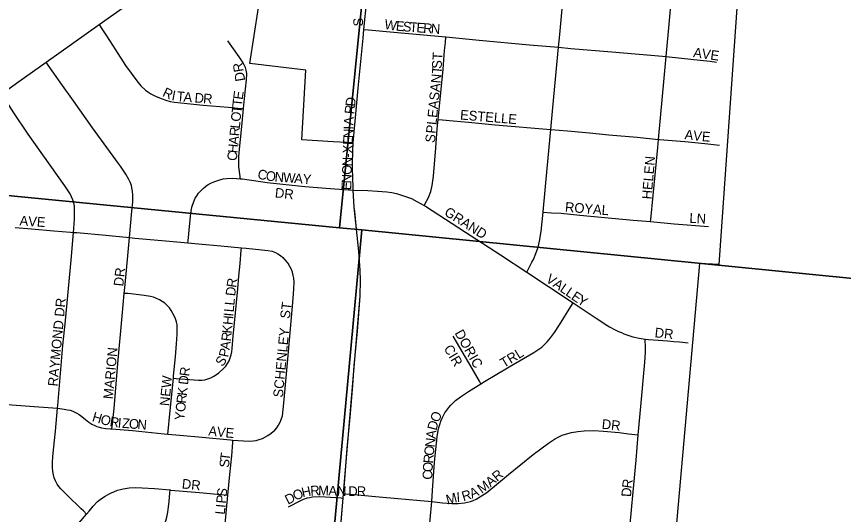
# Model space of a CAD drawing. Extents: x 0 to 680, y 0 to 440.
# Drawn here: x 231.14 to 243.78, y 257.27 to 264.87 of the extents above; entities that cross this region are included whole.
import ezdxf

# ---------------------------------------------------------------- set-up
doc = ezdxf.new("R2010")
doc.units = 0
for name, color, linetype in [('GM_X_City_Street', 7, 'Continuous'), ('GM_X_City_Street_Text', 7, 'Continuous'), ('GM_X_Corporation', 7, 'Continuous'), ('GM_X_County_Road', 7, 'Continuous'), ('GM_X_Section', 7, 'Continuous'), ('GM_X_Township_Subdivision', 7, 'Continuous'), ('GM_X_Township_Subdivision_Text', 7, 'Continuous')]:
    doc.layers.add(name, color=color, linetype=linetype)

msp = doc.modelspace()

# ---------------------------------------------------------------- linework, layer by layer
at = {"layer": 'GM_X_City_Street'}
for points in [[(239.421, 264.403), (239.439, 264.599), (239.517, 265.436), (239.571, 265.968), (239.599, 266.306), (239.614, 266.445), (239.61, 266.496), (239.597, 266.546), (239.592, 266.558)], [(241.065, 264.259), (241.1, 264.645), (241.142, 265.096), (241.18, 265.532), (241.235, 266.104), (241.265, 266.408)], [(236.446, 264.674), (236.49, 265.123), (236.501, 265.265)], [(236.283, 262.222), (236.281, 262.252), (236.275, 262.42), (236.274, 262.541), (236.273, 262.625), (236.277, 262.808), (236.285, 262.943), (236.294, 263.057), (236.317, 263.328), (236.36, 263.776), (236.433, 264.54), (236.446, 264.674)], [(236.446, 264.674), (236.516, 264.668), (236.903, 264.635), (237.7, 264.56)], [(237.583, 263.299), (237.616, 263.656), (237.656, 264.067), (237.681, 264.352), (237.692, 264.473), (237.7, 264.56)], [(237.7, 264.56), (238.207, 264.512), (238.98, 264.442), (239.421, 264.403)], [(239.303, 263.147), (239.337, 263.482), (239.421, 264.403)], [(239.421, 264.403), (239.608, 264.386), (240.236, 264.332), (241.01, 264.264), (241.065, 264.259)], [(240.949, 262.996), (241.065, 264.259)], [(241.065, 264.259), (241.491, 264.217), (241.739, 264.188), (241.835, 264.177)], [(237.366, 261.986), (237.405, 262.054), (237.436, 262.108), (237.472, 262.199), (237.491, 262.292), (237.508, 262.435), (237.544, 262.867), (237.568, 263.155), (237.583, 263.299)], [(237.583, 263.299), (237.648, 263.295), (237.811, 263.28), (238.046, 263.257), (238.451, 263.219), (239.303, 263.147)], [(239.187, 261.884), (239.188, 261.888), (239.247, 262.55), (239.303, 263.147)], [(239.303, 263.147), (239.558, 263.126), (239.897, 263.093), (240.188, 263.067), (240.625, 263.027), (240.949, 262.996)], [(240.827, 261.739), (240.83, 261.771), (240.938, 262.872), (240.949, 262.996)], [(240.949, 262.996), (240.964, 262.994), (241.35, 262.961), (241.66, 262.933), (241.884, 262.909)], [(236.283, 262.222), (236.506, 262.216), (236.654, 262.207), (236.799, 262.195), (236.872, 262.184), (236.945, 262.169), (237.082, 262.124), (237.174, 262.09), (237.258, 262.048), (237.366, 261.986)], [(236.306, 261.894), (236.3, 261.961), (236.283, 262.222)], [(237.366, 261.986), (237.387, 261.974), (237.592, 261.845), (237.998, 261.578), (238.533, 261.233), (238.936, 260.968)], [(238.936, 260.968), (239.015, 261.119), (239.038, 261.163), (239.076, 261.254), (239.108, 261.348), (239.131, 261.443), (239.156, 261.588), (239.187, 261.884)], [(239.187, 261.884), (239.315, 261.876), (239.46, 261.867), (239.748, 261.839), (240.563, 261.763), (240.827, 261.739)], [(240.827, 261.739), (241.187, 261.706), (241.715, 261.666)], [(238.936, 260.968), (239.268, 260.75), (239.646, 260.499)], [(238.236, 259.264), (238.292, 259.299), (238.667, 259.52), (239.046, 259.742), (239.12, 259.791), (239.165, 259.824), (239.202, 259.855), (239.248, 259.901), (239.301, 259.964), (239.359, 260.048), (239.435, 260.164), (239.611, 260.443), (239.646, 260.499)], [(239.646, 260.499), (239.752, 260.429), (239.995, 260.267), (240.161, 260.159), (240.203, 260.134), (240.279, 260.092), (240.339, 260.063), (240.382, 260.044), (240.419, 260.027), (240.466, 260.009), (240.509, 259.995), (240.558, 259.981), (240.653, 259.959), (240.744, 259.946)], [(238.236, 259.264), (238.213, 259.303), (238.104, 259.495), (237.809, 259.99)], [(240.639, 258.485), (240.679, 258.917), (240.742, 259.595), (240.752, 259.747), (240.752, 259.841), (240.747, 259.914), (240.744, 259.946)], [(240.744, 259.946), (240.799, 259.941), (240.944, 259.929), (241.087, 259.918), (241.182, 259.91), (241.273, 259.901), (241.401, 259.888)], [(237.483, 257.463), (237.496, 257.632), (237.528, 258.064), (237.569, 258.45), (237.582, 258.547), (237.593, 258.594), (237.607, 258.64), (237.623, 258.693), (237.641, 258.737), (237.662, 258.778), (237.686, 258.82), (237.712, 258.859), (237.744, 258.899), (237.775, 258.934), (237.806, 258.968), (237.849, 259.008), (237.921, 259.065), (238.044, 259.147), (238.236, 259.264)], [(237.483, 257.463), (237.649, 257.445), (237.793, 257.435), (237.889, 257.434), (237.983, 257.443), (238.03, 257.453), (238.075, 257.466), (238.119, 257.482), (238.162, 257.502), (238.245, 257.549), (238.324, 257.603), (238.474, 257.724), (238.659, 257.879), (239.034, 258.181), (239.267, 258.354), (239.362, 258.417), (239.434, 258.455), (239.479, 258.476), (239.526, 258.492), (239.621, 258.517), (239.717, 258.533), (239.814, 258.543), (239.961, 258.547), (240.107, 258.541), (240.348, 258.518), (240.492, 258.5), (240.639, 258.485)], [(240.513, 257.06), (240.561, 257.611), (240.606, 258.094), (240.639, 258.485)], [(236.135, 257.585), (236.169, 257.582), (236.348, 257.568), (236.734, 257.533), (237.313, 257.48), (237.483, 257.463)], [(237.354, 256.036), (237.358, 256.079), (237.402, 256.562), (237.462, 257.191), (237.483, 257.463)]]:
    msp.add_lwpolyline(points, dxfattribs=at)
at = {"layer": 'GM_X_Corporation'}
for points in [[(237.514, 275.451), (241.339, 275.12), (241.452, 271.027), (241.543, 270.68), (242.681, 271.381), (242.911, 271.523), (244.202, 271.348), (244.031, 269.569), (246.397, 269.338), (246.584, 271.153), (247.693, 271.048), (247.217, 265.846), (246.56, 265.91), (244.662, 266.089), (242.241, 266.315), (241.873, 261.084), (241.575, 261.102), (240.608, 250.172), (240.901, 250.147), (240.558, 246.017)], [(236.024, 256.27), (236.129, 257.517), (236.135, 257.585), (236.392, 260.602), (236.394, 260.846), (236.39, 260.993), (236.367, 261.284), (236.332, 261.623), (236.3, 261.961), (236.283, 262.222), (236.281, 262.252), (236.275, 262.42), (236.274, 262.541), (236.273, 262.625), (236.277, 262.808), (236.285, 262.943), (235.976, 262.958), (235.499, 262.987), (235.561, 264.053), (234.701, 264.154), (234.903, 265.441)]]:
    msp.add_lwpolyline(points, dxfattribs=at)
at = {"layer": 'GM_X_County_Road'}
for points in [[(232.399, 264.75), (232.797, 265.032), (233.295, 265.382)], [(231.59, 264.176), (232.399, 264.75)], [(230.91, 263.693), (231.173, 263.879), (231.59, 264.176)], [(236.135, 257.585), (236.148, 257.742), (236.192, 258.275), (236.241, 258.807), (236.278, 259.244), (236.3, 259.535), (236.348, 260.068), (236.392, 260.602), (236.394, 260.846), (236.39, 260.993), (236.367, 261.284), (236.332, 261.623), (236.306, 261.894)], [(236.024, 256.271), (236.062, 256.723), (236.129, 257.517)], [(236.129, 257.517), (236.135, 257.585)]]:
    msp.add_lwpolyline(points, dxfattribs=at)
at = {"layer": 'GM_X_Section'}
for points in [[(221.851, 279.108), (237.63, 277.245), (236.072, 261.647), (220.69, 263.141), (220.359, 263.176)], [(237.63, 277.245), (253.475, 275.778), (251.886, 260.08), (236.416, 261.612), (236.072, 261.647)], [(220.69, 263.141), (236.072, 261.647), (236.416, 261.612), (235.007, 246.424), (219.088, 247.695)], [(251.886, 260.08), (252.099, 260.059), (250.721, 244.9), (235.007, 246.424), (236.416, 261.612)]]:
    msp.add_lwpolyline(points, close=True, dxfattribs=at)
at = {"layer": 'GM_X_Township_Subdivision'}
for points in [[(232.399, 264.75), (232.433, 264.698), (232.514, 264.575), (232.648, 264.365), (232.805, 264.126), (232.887, 264.007), (232.974, 263.891), (233.037, 263.813), (233.109, 263.748), (233.146, 263.72), (233.189, 263.693), (233.272, 263.652), (233.364, 263.615), (233.419, 263.594), (233.488, 263.576), (233.551, 263.564), (233.744, 263.542), (233.989, 263.518), (234.371, 263.487), (234.573, 263.469), (234.608, 263.466)], [(234.608, 263.466), (234.623, 263.619), (234.636, 263.764), (234.65, 263.904), (234.656, 264.001), (234.649, 264.051), (234.635, 264.094), (234.616, 264.136), (234.59, 264.181), (234.538, 264.254), (234.365, 264.501)], [(232.864, 261.496), (232.902, 261.897), (232.913, 262.044), (232.913, 262.145), (232.909, 262.202), (232.902, 262.255), (232.892, 262.293), (232.873, 262.344), (232.855, 262.384), (232.807, 262.466), (232.726, 262.585), (232.694, 262.628), (232.299, 263.174), (232.009, 263.584), (231.842, 263.817), (231.623, 264.129), (231.59, 264.176)], [(232.008, 261.574), (232.013, 261.632), (232.022, 261.779), (232.025, 261.925), (232.021, 261.975), (232.012, 262.024), (231.997, 262.072), (231.979, 262.119), (231.956, 262.163), (231.878, 262.287), (231.313, 263.077), (231.097, 263.399), (230.955, 263.624), (230.91, 263.693)], [(234.556, 262.395), (234.553, 262.431), (234.537, 262.575), (234.535, 262.656), (234.537, 262.728), (234.542, 262.796), (234.581, 263.191), (234.608, 263.466)], [(234.032, 262.281), (234.066, 262.304), (234.109, 262.326), (234.153, 262.345), (234.199, 262.362), (234.244, 262.38), (234.295, 262.392), (234.345, 262.399), (234.443, 262.403), (234.556, 262.395)], [(233.758, 261.415), (233.761, 261.445), (233.784, 261.714), (233.799, 261.861), (233.818, 261.961), (233.847, 262.048), (233.87, 262.098), (233.892, 262.134), (233.921, 262.172), (233.954, 262.211), (233.988, 262.246), (234.025, 262.277), (234.032, 262.281)], [(234.556, 262.395), (234.591, 262.392), (234.97, 262.338), (235.546, 262.275), (235.933, 262.246), (236.073, 262.237), (236.217, 262.227), (236.283, 262.222)], [(231.118, 261.652), (231.365, 261.631), (231.709, 261.599), (231.961, 261.577), (232.008, 261.574)], [(231.763, 258.889), (231.767, 258.932), (231.845, 259.845), (231.884, 260.231), (231.974, 261.149), (232.008, 261.574)], [(232.008, 261.574), (232.06, 261.571), (232.504, 261.531), (232.864, 261.496)], [(232.784, 260.644), (232.796, 260.78), (232.838, 261.217), (232.864, 261.496)], [(232.864, 261.496), (232.945, 261.489), (233.477, 261.442), (233.758, 261.415)], [(233.758, 261.415), (233.92, 261.4), (234.261, 261.368), (234.575, 261.341)], [(233.534, 259.347), (233.578, 259.344), (233.92, 259.317), (233.968, 259.319), (234.016, 259.325), (234.063, 259.338), (234.108, 259.355), (234.151, 259.377), (234.192, 259.403), (234.231, 259.432), (234.303, 259.496), (234.336, 259.532), (234.364, 259.571), (234.386, 259.614), (234.405, 259.659), (234.419, 259.705), (234.429, 259.752), (234.435, 259.8), (234.45, 259.993), (234.464, 260.137), (234.519, 260.715), (234.535, 260.907), (234.555, 261.099), (234.572, 261.301), (234.575, 261.341)], [(234.575, 261.341), (234.645, 261.335), (234.889, 261.31), (234.978, 261.299), (235.042, 261.286), (235.093, 261.268), (235.129, 261.248), (235.17, 261.221), (235.21, 261.189), (235.244, 261.151), (235.292, 261.089)], [(235.031, 258.508), (235.086, 258.555), (235.117, 258.592), (235.143, 258.631), (235.166, 258.677), (235.184, 258.719), (235.201, 258.772), (235.215, 258.869), (235.225, 258.965), (235.282, 259.641), (235.364, 260.565), (235.377, 260.714), (235.382, 260.817), (235.375, 260.878), (235.368, 260.918), (235.353, 260.969), (235.34, 261.006), (235.317, 261.052), (235.292, 261.089)], [(232.595, 258.573), (232.599, 258.611), (232.628, 258.883), (232.686, 259.57), (232.752, 260.293), (232.784, 260.644)], [(233.534, 259.347), (233.537, 259.385), (233.565, 259.672), (233.58, 259.872), (233.593, 260.017), (233.595, 260.113), (233.592, 260.161), (233.584, 260.209), (233.569, 260.255), (233.549, 260.3), (233.501, 260.384), (233.473, 260.424), (233.44, 260.46), (233.403, 260.492), (233.364, 260.52), (233.322, 260.546), (233.279, 260.567), (233.233, 260.584), (233.186, 260.597), (233.09, 260.613), (232.841, 260.639), (232.784, 260.644)], [(233.45, 258.494), (233.453, 258.539), (233.478, 258.806), (233.534, 259.347)], [(230.661, 258.978), (230.993, 258.946), (231.477, 258.909), (231.763, 258.889)], [(232.208, 257.273), (232.159, 257.32), (232.124, 257.354), (231.914, 257.555), (231.816, 257.658), (231.783, 257.696), (231.756, 257.73), (231.731, 257.778), (231.711, 257.826), (231.7, 257.872), (231.691, 257.923), (231.688, 257.984), (231.688, 258.06), (231.692, 258.15), (231.718, 258.394), (231.735, 258.539), (231.763, 258.889)], [(231.763, 258.889), (231.864, 258.877), (231.916, 258.867), (231.957, 258.858), (231.997, 258.845), (232.029, 258.831), (232.057, 258.816), (232.095, 258.791), (232.136, 258.761), (232.192, 258.715), (232.244, 258.674), (232.289, 258.647), (232.334, 258.625), (232.366, 258.612), (232.407, 258.598), (232.438, 258.591), (232.5, 258.582), (232.576, 258.574), (232.595, 258.573)], [(232.595, 258.573), (232.911, 258.548), (233.395, 258.499), (233.45, 258.494)], [(233.45, 258.494), (233.635, 258.477), (233.975, 258.446), (234.408, 258.404), (234.445, 258.401)], [(234.445, 258.401), (234.605, 258.389), (234.702, 258.385), (234.753, 258.39), (234.799, 258.398), (234.845, 258.412), (234.895, 258.429), (234.977, 258.473), (235.031, 258.508)], [(234.368, 257.56), (234.4, 257.878), (234.426, 258.161), (234.442, 258.365), (234.445, 258.401)], [(232.208, 257.273), (232.246, 257.319), (232.309, 257.393), (232.377, 257.463), (232.414, 257.494), (232.453, 257.523), (232.494, 257.548), (232.564, 257.586), (232.622, 257.614), (232.679, 257.638), (232.728, 257.65), (232.765, 257.659), (232.861, 257.674), (232.963, 257.679), (233.056, 257.675), (233.246, 257.661), (233.485, 257.641)], [(232.395, 255.647), (232.408, 255.79), (232.419, 255.886), (232.437, 256.023), (232.449, 256.094), (232.471, 256.173), (232.489, 256.218), (232.534, 256.305), (232.586, 256.387), (232.615, 256.425), (232.68, 256.497), (232.786, 256.597), (233.27, 257.004), (233.342, 257.069), (233.383, 257.11), (233.404, 257.138), (233.42, 257.168), (233.437, 257.226), (233.452, 257.302), (233.471, 257.463), (233.481, 257.592), (233.485, 257.641)], [(233.485, 257.641), (233.493, 257.64), (233.496, 257.64), (233.932, 257.6), (234.309, 257.565), (234.368, 257.56)], [(234.265, 256.433), (234.27, 256.486), (234.318, 257.011), (234.348, 257.344), (234.368, 257.56)], [(235.293, 257.383), (235.481, 257.482), (235.526, 257.501), (235.556, 257.512), (235.585, 257.521), (235.62, 257.527), (235.662, 257.534), (235.765, 257.54), (235.857, 257.536), (236.097, 257.519), (236.129, 257.517)], [(231.431, 254.878), (231.438, 254.95), (231.476, 255.344), (231.515, 255.682), (231.554, 256.118), (231.568, 256.214), (231.59, 256.308), (231.62, 256.401), (231.65, 256.494), (231.68, 256.56), (231.715, 256.634), (231.75, 256.689), (231.789, 256.754), (231.832, 256.815), (231.869, 256.869), (231.928, 256.944), (232.091, 257.132), (232.208, 257.273)]]:
    msp.add_lwpolyline(points, dxfattribs=at)

# ---------------------------------------------------------------- texts
at = {"layer": 'GM_X_City_Street_Text'}
for s, height, rotation, p in [('S', 0.148, 90, (236.433, 264.721)), ('W', 0.148, 351.5133, (236.753, 264.683)), ('E', 0.148, 355.1011, (236.931, 264.657)), ('S', 0.148, 355.7543, (237.037, 264.647)), ('T', 0.148, 355.7595, (237.141, 264.64)), ('E', 0.148, 355.7595, (237.245, 264.632)), ('R', 0.148, 355.7659, (237.349, 264.624)), ('N', 0.148, 355.7644, (237.466, 264.616)), ('ST', 0.1482, 86.4122, (237.633, 264.07)), ('AVE', 0.1482, 351.8704, (241.474, 264.253)), ('PLEASANT', 0.1482, 84.3684, (237.542, 263.079)), ('D', 0.148, 83.165, (236.309, 263.491)), ('R', 0.148, 83.3554, (236.296, 263.374)), ('ESTELLE', 0.1482, 355.155, (237.912, 263.3)), ('A', 0.148, 87.0263, (236.286, 263.207)), ('I', 0.148, 87.9452, (236.283, 263.143)), ('E', 0.148, 87.983, (236.275, 262.908)), ('N', 0.148, 87.9671, (236.279, 263.013)), ('S', 0.148, 82.88, (237.529, 262.937)), ('A', 0.148, 353.3304, (241.343, 263)), ('V', 0.148, 353.3447, (241.473, 262.985)), ('E', 0.148, 355.7101, (241.609, 262.969)), ('X', 0.148, 87.9452, (236.271, 262.778)), ('N', 0.148, 87.9452, (236.264, 262.582)), ('-', 0.148, 87.9936, (236.268, 262.713)), ('HELEN', 0.1482, 85.0329, (240.842, 262.075)), ('O', 0.148, 87.9671, (236.259, 262.452)), ('N', 0.148, 87.9718, (236.254, 262.321)), ('E', 0.148, 87.9507, (236.251, 262.217)), ('ROYAL', 0.1482, 355.2345, (239.516, 261.892)), ('GRAND', 0.1482, 327.6186, (237.663, 261.848)), ('LN', 0.1482, 356.989, (241.419, 261.722)), ('V', 0.148, 325.5523, (239.216, 260.83)), ('A', 0.148, 325.5309, (239.324, 260.756)), ('L', 0.148, 325.5418, (239.431, 260.683)), ('L', 0.148, 325.5594, (239.517, 260.624)), ('E', 0.148, 325.5407, (239.604, 260.564)), ('Y', 0.148, 328.1083, (239.696, 260.501)), ('DORIC', 0.1482, 299.5773, (237.829, 260.038)), ('DR', 0.1482, 353.9946, (240.886, 259.974)), ('CIR', 0.1482, 300.9573, (237.662, 259.803)), ('TRL', 0.1482, 31.3305, (238.586, 259.501)), ('O', 0.148, 67.196, (237.587, 258.662)), ('D', 0.148, 75.2826, (237.555, 258.541)), ('DR', 0.1482, 353.9946, (240.077, 258.577)), ('A', 0.148, 83.4727, (237.542, 258.417)), ('N', 0.148, 83.4727, (237.527, 258.287)), ('O', 0.148, 83.6489, (237.512, 258.157)), ('R', 0.148, 84.9419, (237.502, 258.041)), ('O', 0.148, 87.0044, (237.495, 257.912)), ('C', 0.148, 87.2304, (237.49, 257.795)), ('R', 0.148, 40.041, (238.482, 257.763)), ('M', 0.148, 36.5432, (238.248, 257.58)), ('A', 0.148, 40.0059, (238.382, 257.679)), ('R', 0.148, 81.9351, (240.537, 257.658)), ('M', 0.148, 15.1673, (237.724, 257.417)), ('I', 0.148, 4.1573, (237.867, 257.457)), ('R', 0.148, 16.6195, (237.967, 257.468)), ('A', 0.148, 24.1431, (238.099, 257.509)), ('D', 0.148, 86.1939, (240.529, 257.531))]:
    msp.add_text(s, height=height, rotation=rotation, dxfattribs=at).set_placement(p)
at = {"layer": 'GM_X_Township_Subdivision_Text'}
for s, height, rotation, p in [('DR', 0.1482, 99.4574, (234.633, 263.894)), ('R', 0.148, 334.8364, (233.356, 263.661)), ('I', 0.148, 348.8454, (233.5, 263.599)), ('T', 0.148, 355.0373, (233.581, 263.583)), ('A', 0.148, 355.139, (233.685, 263.574)), ('D', 0.148, 355.139, (233.854, 263.56)), ('R', 0.148, 355.1254, (233.984, 263.549)), ('E', 0.148, 81.6091, (234.592, 263.595)), ('T', 0.148, 84.2527, (234.582, 263.493)), ('O', 0.148, 84.5711, (234.559, 263.26)), ('T', 0.148, 84.5733, (234.572, 263.389)), ('R', 0.148, 84.5758, (234.538, 263.039)), ('L', 0.148, 84.5733, (234.55, 263.156)), ('A', 0.148, 84.5863, (234.526, 262.909)), ('H', 0.148, 84.5711, (234.514, 262.779)), ('C', 0.148, 84.5758, (234.503, 262.662)), ('C', 0.148, 347.2894, (234.811, 262.4)), ('O', 0.148, 352.5017, (234.94, 262.371)), ('N', 0.148, 355.4602, (235.078, 262.353)), ('W', 0.148, 355.5208, (235.208, 262.343)), ('A', 0.148, 355.5141, (235.377, 262.33)), ('Y', 0.148, 355.5141, (235.507, 262.32)), ('DR', 0.1482, 353.9889, (235.081, 262.11)), ('AVE', 0.1482, 356.0531, (231.18, 261.683)), ('DR', 0.1482, 83.994, (232.768, 260.745)), ('R', 0.148, 81.8373, (234.492, 260.725)), ('D', 0.148, 84.1763, (234.479, 260.597)), ('RAYMOND DR', 0.1482, 84.5877, (231.763, 259.218)), ('L', 0.148, 84.7574, (234.466, 260.455)), ('ST', 0.1482, 82.8792, (235.312, 260.25)), ('L', 0.148, 84.7746, (234.456, 260.351)), ('H', 0.148, 84.7615, (234.438, 260.156)), ('I', 0.148, 84.8159, (234.45, 260.286)), ('K', 0.148, 84.5863, (234.426, 260.025)), ('SCHENLEY', 0.1482, 84.595, (235.207, 259.048)), ('R', 0.148, 83.2015, (234.412, 259.905)), ('A', 0.148, 82.4457, (234.394, 259.774)), ('MARION', 0.1482, 84.8967, (232.611, 259.023)), ('P', 0.148, 78.1397, (234.371, 259.659)), ('S', 0.148, 54.8323, (234.285, 259.514)), ('R', 0.148, 82.1807, (233.773, 259.37)), ('NEW', 0.1482, 84.647, (233.472, 258.918)), ('D', 0.148, 83.2084, (233.757, 259.241)), ('K', 0.148, 83.8468, (233.739, 259.073)), ('R', 0.148, 84.0393, (233.727, 258.956)), ('O', 0.148, 84.0448, (233.713, 258.826)), ('H', 0.148, 343.2484, (232.282, 258.695)), ('O', 0.148, 343.4783, (232.408, 258.657)), ('R', 0.148, 351.361, (232.554, 258.615)), ('I', 0.148, 355.2066, (232.681, 258.596)), ('Z', 0.148, 355.3418, (232.747, 258.591)), ('Y', 0.148, 84.0665, (233.7, 258.697)), ('O', 0.148, 355.336, (232.851, 258.582)), ('N', 0.148, 355.3289, (232.981, 258.572)), ('A', 0.148, 353.7262, (234.064, 258.474)), ('V', 0.148, 353.7401, (234.194, 258.46)), ('E', 0.148, 354.669, (234.326, 258.445)), ('S', 0.148, 85.2409, (234.385, 257.978)), ('T', 0.148, 82.631, (234.394, 258.08)), ('DR', 0.1482, 353.9946, (233.659, 257.665)), ('S', 0.148, 82.2717, (234.344, 257.531)), ('O', 0.148, 26.0469, (235.402, 257.473)), ('H', 0.148, 12.1803, (235.51, 257.527)), ('R', 0.148, 3.4021, (235.632, 257.554)), ('M', 0.148, 359.0801, (235.746, 257.561)), ('A', 0.148, 357.3439, (235.902, 257.558)), ('N', 0.148, 358.2983, (236.035, 257.552)), ('D', 0.148, 359.9703, (236.209, 257.548)), ('R', 0.148, 359.9941, (236.339, 257.548)), ('P', 0.148, 84.6102, (234.335, 257.429)), ('D', 0.148, 26.956, (235.286, 257.414)), ('L', 0.148, 84.6102, (234.319, 257.26)), ('I', 0.148, 84.6502, (234.329, 257.364))]:
    msp.add_text(s, height=height, rotation=rotation, dxfattribs=at).set_placement(p)

doc.saveas('drawing.dxf')
